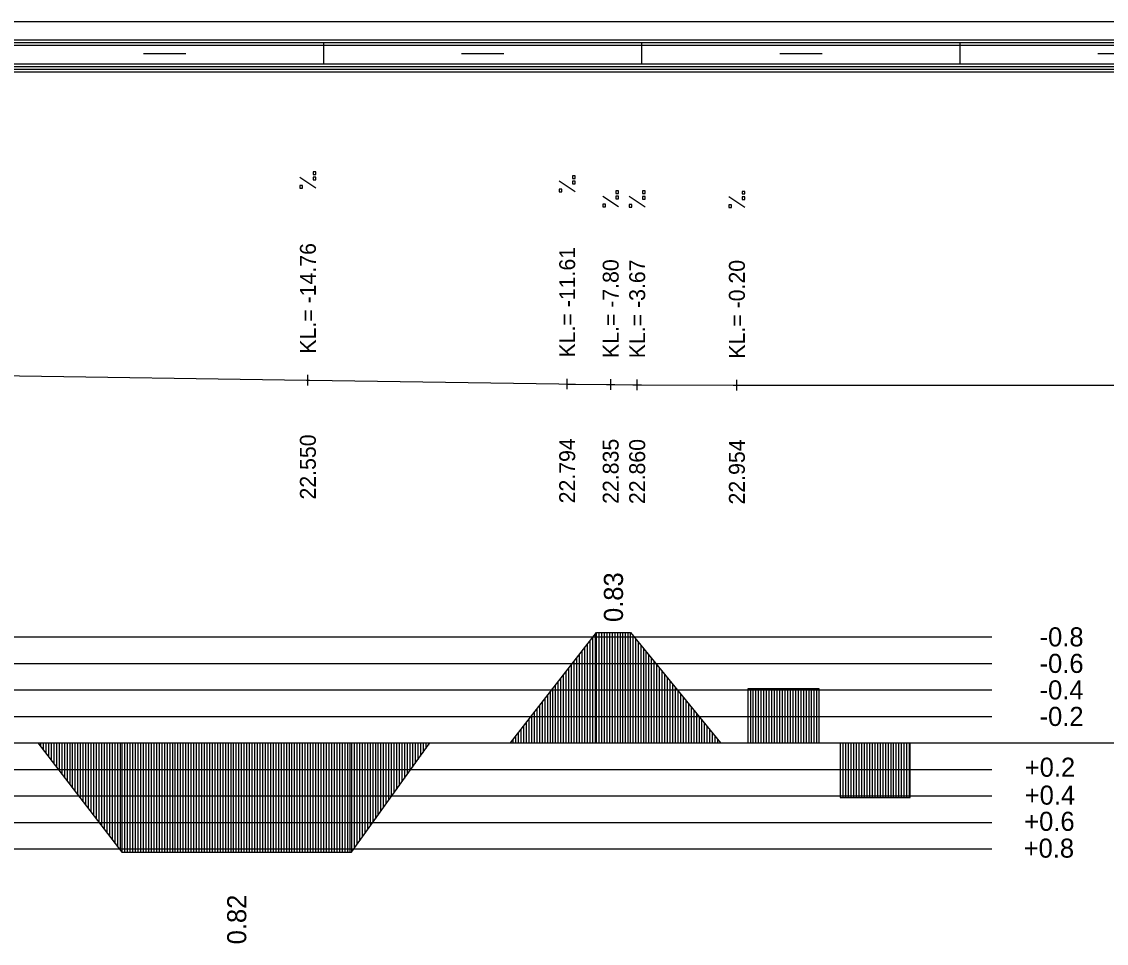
# Model space of a CAD drawing. Extents: x 2 to 10148, y 0 to 380.
# Drawn here: x 2526.5 to 2628.8, y 293.1 to 380 of the extents above; entities that cross this region are included whole.
import ezdxf

# ---------------------------------------------------------------- set-up
doc = ezdxf.new("R2010")
doc.units = 0
for name, color, linetype in [('NIVELETA_CARA', 7, 'Continuous'), ('NIVELETA_TEXT', 7, 'Continuous'), ('RAM', 7, 'Continuous'), ('ZRYCHL_CARA_C', 7, 'Continuous'), ('ZRYCHL_RASTR', 7, 'Continuous'), ('ZRYCHL_TEXT', 7, 'Continuous')]:
    doc.layers.add(name, color=color, linetype=linetype)

msp = doc.modelspace()

# ---------------------------------------------------------------- linework, layer by layer
at = {"layer": 'NIVELETA_CARA'}
for p, q in [((2515.58, 346.78), (2553.37, 346.2)), ((2553.51, 345.7), (2553.51, 346.7)), ((2553.37, 346.2), (2553.51, 346.2)), ((2553.51, 346.2), (2553.65, 346.2)), ((2553.65, 346.2), (2577.17, 345.85)), ((2577.17, 345.85), (2577.96, 345.84)), ((2577.96, 345.34), (2577.96, 346.34)), ((2577.96, 345.84), (2578.75, 345.83)), ((2578.75, 345.83), (2581.68, 345.79)), ((2581.68, 345.79), (2582.06, 345.79)), ((2582.06, 345.29), (2582.06, 346.29)), ((2582.06, 345.79), (2582.44, 345.79)), ((2582.44, 345.79), (2584.15, 345.77)), ((2584.15, 345.77), (2584.56, 345.77)), ((2584.56, 345.27), (2584.56, 346.27)), ((2584.56, 345.77), (2584.97, 345.77)), ((2584.97, 345.77), (2593.62, 345.74)), ((2593.62, 345.74), (2593.96, 345.73)), ((2593.96, 345.23), (2593.96, 346.23)), ((2593.96, 345.73), (2594.31, 345.73)), ((2594.31, 345.73), (2645.94, 345.72))]:
    msp.add_line(p, q, dxfattribs=at)
at = {"layer": 'NIVELETA_TEXT'}
for p, q in [((2554.25, 364.32), (2552.76, 365.32)), ((2554.25, 365.84), (2554.01, 365.84)), ((2554.01, 365.84), (2554.01, 365.6)), ((2554.01, 365.6), (2554.01, 365.59)), ((2554.01, 365.59), (2554.25, 365.59)), ((2554.25, 365.33), (2554.01, 365.33)), ((2554.01, 365.33), (2554.01, 365.09)), ((2554.25, 365.59), (2554.25, 365.84)), ((2554.25, 365.08), (2554.25, 365.33)), ((2578.71, 365.48), (2578.46, 365.48)), ((2578.46, 365.48), (2578.46, 365.24)), ((2578.46, 365.24), (2578.47, 365.23)), ((2578.46, 365.23), (2578.71, 365.23)), ((2578.71, 365.23), (2578.71, 365.48)), ((2553.01, 364.57), (2552.76, 364.57)), ((2552.76, 364.57), (2552.76, 364.33)), ((2552.76, 364.33), (2552.76, 364.32)), ((2552.76, 364.32), (2553.01, 364.32)), ((2553.01, 364.32), (2553.01, 364.57)), ((2554.01, 365.09), (2554.01, 365.08)), ((2554.01, 365.08), (2554.25, 365.08)), ((2578.71, 363.96), (2577.21, 364.95)), ((2577.46, 364.21), (2577.21, 364.21)), ((2577.21, 364.21), (2577.21, 363.97)), ((2577.46, 363.96), (2577.46, 364.21)), ((2578.71, 364.97), (2578.46, 364.97)), ((2578.46, 364.97), (2578.46, 364.73)), ((2578.46, 364.73), (2578.47, 364.72)), ((2578.46, 364.72), (2578.71, 364.72)), ((2578.71, 364.72), (2578.71, 364.97)), ((2577.21, 363.97), (2577.22, 363.96)), ((2577.21, 363.96), (2577.46, 363.96)), ((2582.81, 362.54), (2581.31, 363.53)), ((2582.81, 364.06), (2582.56, 364.06)), ((2582.56, 364.06), (2582.56, 363.81)), ((2582.56, 363.81), (2582.81, 363.81)), ((2582.56, 363.81), (2582.57, 363.81)), ((2582.81, 363.55), (2582.56, 363.55)), ((2582.56, 363.55), (2582.56, 363.3)), ((2582.56, 363.3), (2582.81, 363.3)), ((2582.56, 363.3), (2582.57, 363.3)), ((2582.81, 363.81), (2582.81, 364.06)), ((2582.81, 363.3), (2582.81, 363.55)), ((2585.31, 362.52), (2583.81, 363.51)), ((2585.31, 364.04), (2585.06, 364.04)), ((2585.06, 364.04), (2585.06, 363.79)), ((2585.06, 363.79), (2585.31, 363.79)), ((2585.06, 363.79), (2585.07, 363.79)), ((2585.31, 363.53), (2585.06, 363.53)), ((2585.06, 363.53), (2585.06, 363.28)), ((2585.06, 363.28), (2585.31, 363.28)), ((2585.06, 363.28), (2585.07, 363.28)), ((2585.31, 363.79), (2585.31, 364.04)), ((2585.31, 363.28), (2585.31, 363.53)), ((2594.71, 362.49), (2593.21, 363.48)), ((2594.71, 364), (2594.46, 364)), ((2594.46, 364), (2594.46, 363.76)), ((2594.46, 363.76), (2594.71, 363.76)), ((2594.46, 363.76), (2594.47, 363.76)), ((2594.71, 363.49), (2594.46, 363.49)), ((2594.46, 363.49), (2594.46, 363.25)), ((2594.46, 363.25), (2594.47, 363.24)), ((2594.46, 363.24), (2594.71, 363.24)), ((2594.71, 363.76), (2594.71, 364)), ((2594.71, 363.24), (2594.71, 363.49)), ((2581.56, 362.79), (2581.31, 362.79)), ((2581.31, 362.79), (2581.31, 362.55)), ((2581.31, 362.55), (2581.32, 362.54)), ((2581.31, 362.54), (2581.56, 362.54)), ((2581.56, 362.54), (2581.56, 362.79)), ((2584.06, 362.77), (2583.81, 362.77)), ((2583.81, 362.77), (2583.81, 362.53)), ((2583.81, 362.53), (2583.82, 362.52)), ((2583.81, 362.52), (2584.06, 362.52)), ((2584.06, 362.52), (2584.06, 362.77)), ((2593.46, 362.73), (2593.21, 362.73)), ((2593.21, 362.73), (2593.21, 362.49)), ((2593.21, 362.49), (2593.46, 362.49)), ((2593.21, 362.49), (2593.22, 362.49)), ((2593.46, 362.49), (2593.46, 362.73))]:
    msp.add_line(p, q, dxfattribs=at)
at = {"layer": 'RAM'}
for p, q in [((3155.54, 380), (2328.7, 380)), ((3155.54, 378.25), (2328.7, 378.25)), ((3155.54, 378), (2328.7, 378)), ((3155.54, 377.75), (2328.7, 377.75)), ((2555, 376), (2555, 378)), ((2585, 376), (2585, 378)), ((2615, 376), (2615, 378)), ((2538, 377), (2542, 377)), ((2568, 377), (2572, 377)), ((2598, 377), (2602, 377)), ((2628, 377), (2632, 377)), ((3155.54, 376), (2328.7, 376)), ((3155.54, 375.75), (2328.7, 375.75)), ((3155.54, 375.5), (2328.7, 375.5)), ((3155.54, 375.25), (2328.7, 375.25))]:
    msp.add_line(p, q, dxfattribs=at)
at = {"layer": 'ZRYCHL_CARA_C'}
for p, q in [((2572.62, 312), (2580.72, 322.4)), ((2580.62, 312), (2580.62, 322.27)), ((2580.72, 312), (2580.72, 322.4)), ((2580.72, 322.4), (2583.92, 322.4)), ((2580.97, 312), (2580.97, 322.4)), ((2581.22, 312), (2581.22, 322.4)), ((2581.47, 312), (2581.47, 322.4)), ((2581.72, 312), (2581.72, 322.4)), ((2581.97, 312), (2581.97, 322.4)), ((2582.22, 312), (2582.22, 322.4)), ((2582.47, 312), (2582.47, 322.4)), ((2582.72, 312), (2582.72, 322.4)), ((2582.97, 312), (2582.97, 322.4)), ((2583.22, 312), (2583.22, 322.4)), ((2583.47, 312), (2583.47, 322.4)), ((2583.72, 312), (2583.72, 322.4)), ((2583.92, 312), (2583.92, 322.4)), ((2583.92, 322.4), (2592.42, 312)), ((2579.87, 312), (2579.87, 321.3)), ((2580.12, 312), (2580.12, 321.63)), ((2580.37, 312), (2580.37, 321.95)), ((2584.17, 312), (2584.17, 322.09)), ((2584.42, 312), (2584.42, 321.78)), ((2584.67, 312), (2584.67, 321.48)), ((2584.92, 312), (2584.92, 321.17)), ((2579.12, 312), (2579.12, 320.34)), ((2579.37, 312), (2579.37, 320.66)), ((2579.62, 312), (2579.62, 320.98)), ((2585.17, 312), (2585.17, 320.87)), ((2585.42, 312), (2585.42, 320.56)), ((2585.67, 312), (2585.67, 320.26)), ((2578.37, 312), (2578.37, 319.38)), ((2578.62, 312), (2578.62, 319.7)), ((2578.87, 312), (2578.87, 320.02)), ((2585.92, 312), (2585.92, 319.95)), ((2586.17, 312), (2586.17, 319.64)), ((2586.42, 312), (2586.42, 319.34)), ((2577.37, 312), (2577.37, 318.1)), ((2577.62, 312), (2577.62, 318.42)), ((2577.87, 312), (2577.87, 318.74)), ((2578.12, 312), (2578.12, 319.06)), ((2586.67, 312), (2586.67, 319.03)), ((2586.92, 312), (2586.92, 318.73)), ((2587.17, 312), (2587.17, 318.42)), ((2587.42, 312), (2587.42, 318.12)), ((2576.62, 312), (2576.62, 317.13)), ((2576.87, 312), (2576.87, 317.45)), ((2577.12, 312), (2577.12, 317.78)), ((2587.67, 312), (2587.67, 317.81)), ((2587.92, 312), (2587.92, 317.5)), ((2588.17, 312), (2588.17, 317.2)), ((2595.01, 312), (2595.01, 317.13)), ((2595.01, 312), (2595.01, 317.13)), ((2595.01, 317.13), (2601.7, 317.13)), ((2595.26, 312), (2595.26, 317.13)), ((2595.51, 312), (2595.51, 317.13)), ((2595.76, 312), (2595.76, 317.13)), ((2596.01, 312), (2596.01, 317.13)), ((2596.26, 312), (2596.26, 317.13)), ((2596.51, 312), (2596.51, 317.13)), ((2596.76, 312), (2596.76, 317.13)), ((2597.01, 312), (2597.01, 317.13)), ((2597.26, 312), (2597.26, 317.13)), ((2597.51, 312), (2597.51, 317.13)), ((2597.76, 312), (2597.76, 317.13)), ((2598.01, 312), (2598.01, 317.13)), ((2598.26, 312), (2598.26, 317.13)), ((2598.51, 312), (2598.51, 317.13)), ((2598.76, 312), (2598.76, 317.13)), ((2599.01, 312), (2599.01, 317.13)), ((2599.26, 312), (2599.26, 317.13)), ((2599.51, 312), (2599.51, 317.13)), ((2599.76, 312), (2599.76, 317.13)), ((2600.01, 312), (2600.01, 317.13)), ((2600.26, 312), (2600.26, 317.13)), ((2600.51, 312), (2600.51, 317.13)), ((2600.76, 312), (2600.76, 317.13)), ((2601.01, 312), (2601.01, 317.13)), ((2601.26, 312), (2601.26, 317.13)), ((2601.51, 312), (2601.51, 317.13)), ((2601.7, 317.13), (2601.7, 312)), ((2575.87, 312), (2575.87, 316.17)), ((2576.12, 312), (2576.12, 316.49)), ((2576.37, 312), (2576.37, 316.81)), ((2588.42, 312), (2588.42, 316.89)), ((2588.67, 312), (2588.67, 316.59)), ((2588.92, 312), (2588.92, 316.28)), ((2575.12, 312), (2575.12, 315.21)), ((2575.37, 312), (2575.37, 315.53)), ((2575.62, 312), (2575.62, 315.85)), ((2589.17, 312), (2589.17, 315.97)), ((2589.42, 312), (2589.42, 315.67)), ((2589.67, 312), (2589.67, 315.36)), ((2589.92, 312), (2589.92, 315.06)), ((2574.37, 312), (2574.37, 314.25)), ((2574.62, 312), (2574.62, 314.57)), ((2574.87, 312), (2574.87, 314.89)), ((2590.17, 312), (2590.17, 314.75)), ((2590.42, 312), (2590.42, 314.45)), ((2590.67, 312), (2590.67, 314.14)), ((2573.37, 312), (2573.37, 312.96)), ((2573.62, 312), (2573.62, 313.28)), ((2573.87, 312), (2573.87, 313.6)), ((2574.12, 312), (2574.12, 313.93)), ((2590.92, 312), (2590.92, 313.83)), ((2591.17, 312), (2591.17, 313.53)), ((2591.42, 312), (2591.42, 313.22)), ((2328.7, 312), (3155.54, 312)), ((2528.05, 312), (2535.98, 301.71)), ((2528.3, 312), (2528.3, 311.68)), ((2528.55, 312), (2528.55, 311.35)), ((2528.8, 312), (2528.8, 311.03)), ((2529.05, 312), (2529.05, 310.7)), ((2529.3, 312), (2529.3, 310.38)), ((2529.55, 312), (2529.55, 310.05)), ((2529.8, 312), (2529.8, 309.73)), ((2530.05, 312), (2530.05, 309.41)), ((2530.3, 312), (2530.3, 309.08)), ((2530.55, 312), (2530.55, 308.76)), ((2530.8, 312), (2530.8, 308.43)), ((2531.05, 312), (2531.05, 308.11)), ((2531.3, 312), (2531.3, 307.78)), ((2531.55, 312), (2531.55, 307.46)), ((2531.8, 312), (2531.8, 307.14)), ((2532.05, 312), (2532.05, 306.81)), ((2532.3, 312), (2532.3, 306.49)), ((2532.55, 312), (2532.55, 306.16)), ((2532.8, 312), (2532.8, 305.84)), ((2533.05, 312), (2533.05, 305.51)), ((2533.3, 312), (2533.3, 305.19)), ((2533.55, 312), (2533.55, 304.87)), ((2533.8, 312), (2533.8, 304.54)), ((2534.05, 312), (2534.05, 304.22)), ((2534.3, 312), (2534.3, 303.89)), ((2534.55, 312), (2534.55, 303.57)), ((2534.8, 312), (2534.8, 303.25)), ((2535.05, 312), (2535.05, 302.92)), ((2535.3, 312), (2535.3, 302.6)), ((2535.55, 312), (2535.55, 302.27)), ((2535.8, 312), (2535.8, 301.95)), ((2535.98, 312), (2535.98, 301.71)), ((2536.23, 312), (2536.23, 301.71)), ((2536.48, 312), (2536.48, 301.71)), ((2536.73, 312), (2536.73, 301.71)), ((2536.98, 312), (2536.98, 301.71)), ((2537.23, 312), (2537.23, 301.71)), ((2537.48, 312), (2537.48, 301.71)), ((2537.73, 312), (2537.73, 301.71)), ((2537.98, 312), (2537.98, 301.71)), ((2538.23, 312), (2538.23, 301.71)), ((2538.48, 312), (2538.48, 301.71)), ((2538.73, 312), (2538.73, 301.71)), ((2538.98, 312), (2538.98, 301.71)), ((2539.23, 312), (2539.23, 301.71)), ((2539.48, 312), (2539.48, 301.71)), ((2539.73, 312), (2539.73, 301.71)), ((2539.98, 312), (2539.98, 301.71)), ((2540.23, 312), (2540.23, 301.71)), ((2540.48, 312), (2540.48, 301.71)), ((2540.73, 312), (2540.73, 301.71)), ((2540.98, 312), (2540.98, 301.71)), ((2541.23, 312), (2541.23, 301.71)), ((2541.48, 312), (2541.48, 301.71)), ((2541.73, 312), (2541.73, 301.71)), ((2541.98, 312), (2541.98, 301.71)), ((2542.23, 312), (2542.23, 301.71)), ((2542.48, 312), (2542.48, 301.71)), ((2542.73, 312), (2542.73, 301.71)), ((2542.98, 312), (2542.98, 301.71)), ((2543.23, 312), (2543.23, 301.71)), ((2543.48, 312), (2543.48, 301.71)), ((2543.73, 312), (2543.73, 301.71)), ((2543.98, 312), (2543.98, 301.71)), ((2544.23, 312), (2544.23, 301.71)), ((2544.48, 312), (2544.48, 301.71)), ((2544.73, 312), (2544.73, 301.71)), ((2544.98, 312), (2544.98, 301.71)), ((2545.23, 312), (2545.23, 301.71)), ((2545.48, 312), (2545.48, 301.71)), ((2545.73, 312), (2545.73, 301.71)), ((2545.98, 312), (2545.98, 301.71)), ((2546.23, 312), (2546.23, 301.71)), ((2546.48, 312), (2546.48, 301.71)), ((2546.73, 312), (2546.73, 301.71)), ((2546.98, 312), (2546.98, 301.71)), ((2547.23, 312), (2547.23, 301.71)), ((2547.48, 312), (2547.48, 301.71)), ((2547.73, 312), (2547.73, 301.71)), ((2547.98, 312), (2547.98, 301.71)), ((2548.23, 312), (2548.23, 301.71)), ((2548.48, 312), (2548.48, 301.71)), ((2548.73, 312), (2548.73, 301.71)), ((2548.98, 312), (2548.98, 301.71)), ((2549.23, 312), (2549.23, 301.71)), ((2549.48, 312), (2549.48, 301.71)), ((2549.73, 312), (2549.73, 301.71)), ((2549.98, 312), (2549.98, 301.71)), ((2550.23, 312), (2550.23, 301.71)), ((2550.48, 312), (2550.48, 301.71)), ((2550.73, 312), (2550.73, 301.71)), ((2550.98, 312), (2550.98, 301.71)), ((2551.23, 312), (2551.23, 301.71)), ((2551.48, 312), (2551.48, 301.71)), ((2551.73, 312), (2551.73, 301.71)), ((2551.98, 312), (2551.98, 301.71)), ((2552.23, 312), (2552.23, 301.71)), ((2552.48, 312), (2552.48, 301.71)), ((2552.73, 312), (2552.73, 301.71)), ((2552.98, 312), (2552.98, 301.71)), ((2553.23, 312), (2553.23, 301.71)), ((2553.48, 312), (2553.48, 301.71)), ((2553.73, 312), (2553.73, 301.71)), ((2553.98, 312), (2553.98, 301.71)), ((2554.23, 312), (2554.23, 301.71)), ((2554.48, 312), (2554.48, 301.71)), ((2554.73, 312), (2554.73, 301.71)), ((2554.98, 312), (2554.98, 301.71)), ((2555.23, 312), (2555.23, 301.71)), ((2555.48, 312), (2555.48, 301.71)), ((2555.73, 312), (2555.73, 301.71)), ((2555.98, 312), (2555.98, 301.71)), ((2556.23, 312), (2556.23, 301.71)), ((2556.48, 312), (2556.48, 301.71)), ((2556.73, 312), (2556.73, 301.71)), ((2556.98, 312), (2556.98, 301.71)), ((2557.23, 312), (2557.23, 301.71)), ((2557.48, 312), (2557.48, 301.71)), ((2557.62, 312), (2557.62, 301.71)), ((2557.62, 301.71), (2565.02, 312)), ((2557.87, 312), (2557.87, 302.06)), ((2558.12, 312), (2558.12, 302.41)), ((2558.37, 312), (2558.37, 302.76)), ((2558.62, 312), (2558.62, 303.1)), ((2558.87, 312), (2558.87, 303.45)), ((2559.12, 312), (2559.12, 303.8)), ((2559.37, 312), (2559.37, 304.15)), ((2559.62, 312), (2559.62, 304.49)), ((2559.87, 312), (2559.87, 304.84)), ((2560.12, 312), (2560.12, 305.19)), ((2560.37, 312), (2560.37, 305.54)), ((2560.62, 312), (2560.62, 305.88)), ((2560.87, 312), (2560.87, 306.23)), ((2561.12, 312), (2561.12, 306.58)), ((2561.37, 312), (2561.37, 306.93)), ((2561.62, 312), (2561.62, 307.27)), ((2561.87, 312), (2561.87, 307.62)), ((2562.12, 312), (2562.12, 307.97)), ((2562.37, 312), (2562.37, 308.32)), ((2562.62, 312), (2562.62, 308.66)), ((2562.87, 312), (2562.87, 309.01)), ((2563.12, 312), (2563.12, 309.36)), ((2563.37, 312), (2563.37, 309.71)), ((2563.62, 312), (2563.62, 310.05)), ((2563.87, 312), (2563.87, 310.4)), ((2564.12, 312), (2564.12, 310.75)), ((2564.37, 312), (2564.37, 311.1)), ((2564.62, 312), (2564.62, 311.44)), ((2564.87, 312), (2564.87, 311.79)), ((2572.87, 312), (2572.87, 312.32)), ((2573.12, 312), (2573.12, 312.64)), ((2591.67, 312), (2591.67, 312.92)), ((2591.92, 312), (2591.92, 312.61)), ((2592.17, 312), (2592.17, 312.31)), ((2603.71, 312), (2603.71, 306.87)), ((2603.71, 312), (2603.71, 306.87)), ((2603.96, 312), (2603.96, 306.87)), ((2604.21, 312), (2604.21, 306.87)), ((2604.46, 312), (2604.46, 306.87)), ((2604.71, 312), (2604.71, 306.87)), ((2604.96, 312), (2604.96, 306.87)), ((2605.21, 312), (2605.21, 306.87)), ((2605.46, 312), (2605.46, 306.87)), ((2605.71, 312), (2605.71, 306.87)), ((2605.96, 312), (2605.96, 306.87)), ((2606.21, 312), (2606.21, 306.87)), ((2606.46, 312), (2606.46, 306.87)), ((2606.71, 312), (2606.71, 306.87)), ((2606.96, 312), (2606.96, 306.87)), ((2607.21, 312), (2607.21, 306.87)), ((2607.46, 312), (2607.46, 306.87)), ((2607.71, 312), (2607.71, 306.87)), ((2607.96, 312), (2607.96, 306.87)), ((2608.21, 312), (2608.21, 306.87)), ((2608.46, 312), (2608.46, 306.87)), ((2608.71, 312), (2608.71, 306.87)), ((2608.96, 312), (2608.96, 306.87)), ((2609.21, 312), (2609.21, 306.87)), ((2609.46, 312), (2609.46, 306.87)), ((2609.71, 312), (2609.71, 306.87)), ((2609.96, 312), (2609.96, 306.87)), ((2610.21, 312), (2610.21, 306.87)), ((2610.31, 306.87), (2610.31, 312)), ((2603.71, 306.87), (2610.31, 306.87)), ((2535.98, 301.71), (2557.62, 301.71))]:
    msp.add_line(p, q, dxfattribs=at)
at = {"layer": 'ZRYCHL_RASTR'}
for p, q in [((2420.07, 322), (2618, 322)), ((2419.89, 319.5), (2618, 319.5)), ((2419.93, 317), (2618, 317)), ((2419.93, 314.5), (2618, 314.5)), ((2420.72, 309.5), (2618, 309.5)), ((2420.81, 307), (2618, 307)), ((2420.94, 304.5), (2618, 304.5)), ((2420.81, 302), (2618, 302))]:
    msp.add_line(p, q, dxfattribs=at)

# ---------------------------------------------------------------- texts
at = {"layer": 'NIVELETA_TEXT'}
for s, p in [('KL.= -14.76', (2554.26, 348.7)), ('KL.= -11.61', (2578.71, 348.34)), ('KL.= -7.80', (2582.81, 348.29)), ('KL.= -3.67', (2585.31, 348.27)), ('KL.= -0.20', (2594.71, 348.23)), ('22.550', (2554.26, 334.95)), ('22.794', (2578.71, 334.59)), ('22.835', (2582.81, 334.54)), ('22.860', (2585.31, 334.52)), ('22.954', (2594.71, 334.48))]:
    msp.add_text(s, height=1.5, rotation=90, dxfattribs=at).set_placement(p)
at = {"layer": 'ZRYCHL_TEXT'}
for s, p in [('0.83', (2583.22, 323.4)), ('0.82', (2547.7, 293.01))]:
    msp.add_text(s, height=1.8, rotation=90, dxfattribs=at).set_placement(p)
for s, p in [('-0.8', (2622.5, 321.1)), ('-0.6', (2622.5, 318.6)), ('-0.4', (2622.5, 316.1)), ('-0.2', (2622.5, 313.6)), ('+0.2', (2621.1, 308.81)), ('+0.4', (2621.1, 306.18)), ('+0.6', (2621.05, 303.71)), ('+0.8', (2621, 301.18))]:
    msp.add_text(s, height=1.8, dxfattribs=at).set_placement(p)

doc.saveas('drawing.dxf')
